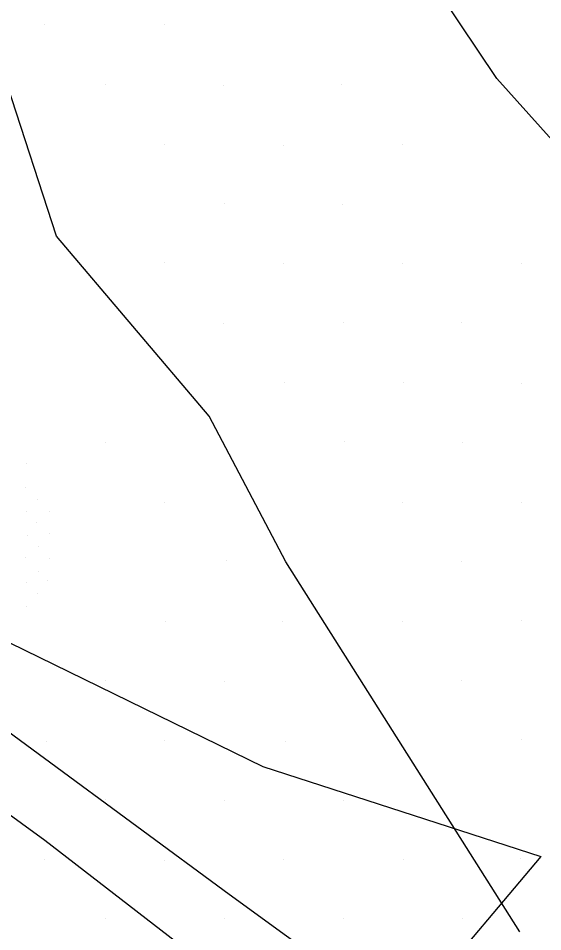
# Model space of a CAD drawing. Extents: x 1602514 to 1609837, y 863887 to 871157.
# Drawn here: x 1606580.5 to 1606674, y 865648.6 to 865811.2 of the extents above; entities that cross this region are included whole.
import ezdxf

# ---------------------------------------------------------------- set-up
doc = ezdxf.new("R2010")
doc.units = 0
for name, color, linetype in [('Survey-Entrances', 7, 'Continuous'), ('Survey-Ridge Lines', 7, 'Continuous'), ('Survey-Spot dirt', 7, 'Continuous'), ('Survey-Vegetation trees', 7, 'Continuous')]:
    doc.layers.add(name, color=color, linetype=linetype)

msp = doc.modelspace()

# ---------------------------------------------------------------- linework, layer by layer
at = {"layer": 'Survey-Entrances'}
for points in [[(1605980.44, 866121.09), (1606019.19, 866074.99), (1606085.73, 866003.01), (1606144.44, 865944.55), (1606164.35, 865927.19), (1606213.4, 865894.19), (1606253.63, 865868.44), (1606340.93, 865816.94), (1606394.59, 865787.87), (1606454.14, 865751.62), (1606496.71, 865723.41), (1606531.8, 865703.74), (1606585.26, 865664.88), (1606641.47, 865621.48)], [(1605980.44, 866121.09), (1606019.19, 866074.99), (1606085.73, 866003.01), (1606144.44, 865944.55), (1606164.35, 865927.19), (1606213.4, 865894.19), (1606253.63, 865868.44), (1606340.93, 865816.94), (1606394.59, 865787.87), (1606454.14, 865751.62), (1606496.71, 865723.41), (1606531.8, 865703.74), (1606585.26, 865664.88), (1606641.47, 865621.48)], [(1606392.71, 865802.22), (1606466.05, 865757.66), (1606514.96, 865727.36), (1606568.7, 865691.56), (1606618.1, 865655.29), (1606648.73, 865633.02)], [(1606392.71, 865802.22), (1606466.05, 865757.66), (1606514.96, 865727.36), (1606568.7, 865691.56), (1606618.1, 865655.29), (1606648.73, 865633.02)]]:
    msp.add_lwpolyline(points, dxfattribs=at)
at = {"layer": 'Survey-Ridge Lines'}
for points in [[(1606669.86, 865648.6), (1606628.19, 865714.45), (1606614.52, 865740.34), (1606587.34, 865772.38), (1606569.81, 865826.07), (1606560.78, 865850.07), (1606534.86, 865869.81)], [(1606669.86, 865648.6), (1606628.19, 865714.45), (1606614.52, 865740.34), (1606587.34, 865772.38), (1606569.81, 865826.07), (1606560.78, 865850.07), (1606534.86, 865869.81)], [(1606709.32, 865733.12), (1606694.27, 865768.72), (1606665.8, 865800.41), (1606646.05, 865829.86)], [(1606709.32, 865733.12), (1606694.27, 865768.72), (1606665.8, 865800.41), (1606646.05, 865829.86)]]:
    msp.add_lwpolyline(points, dxfattribs=at)
at = {"layer": 'Survey-Spot dirt'}
for p, q in [((1606585.25, 865810.09), (1606585.25, 865810.09)), ((1606585.25, 865810.09), (1606585.25, 865810.09)), ((1606606.63, 865810.03), (1606606.63, 865810.03)), ((1606606.63, 865810.03), (1606606.63, 865810.03)), ((1606596.11, 865799.38), (1606596.11, 865799.38)), ((1606596.11, 865799.38), (1606596.11, 865799.38)), ((1606617.06, 865799.26), (1606617.06, 865799.26)), ((1606617.06, 865799.26), (1606617.06, 865799.26)), ((1606638.12, 865799.34), (1606638.12, 865799.34)), ((1606638.12, 865799.34), (1606638.12, 865799.34)), ((1606606.57, 865788.69), (1606606.57, 865788.69)), ((1606606.57, 865788.69), (1606606.57, 865788.69)), ((1606627.72, 865788.58), (1606627.72, 865788.58)), ((1606627.72, 865788.58), (1606627.72, 865788.58)), ((1606649.05, 865788.66), (1606649.05, 865788.66)), ((1606649.05, 865788.66), (1606649.05, 865788.66)), ((1606617.2, 865778.11), (1606617.2, 865778.11)), ((1606617.2, 865778.11), (1606617.2, 865778.11)), ((1606638.21, 865778.08), (1606638.21, 865778.08)), ((1606638.21, 865778.08), (1606638.21, 865778.08)), ((1606606.55, 865767.69), (1606606.55, 865767.69)), ((1606606.55, 865767.69), (1606606.55, 865767.69)), ((1606627.84, 865767.49), (1606627.84, 865767.49)), ((1606627.84, 865767.49), (1606627.84, 865767.49)), ((1606648.91, 865767.54), (1606648.91, 865767.54)), ((1606648.91, 865767.54), (1606648.91, 865767.54)), ((1606670.11, 865767.53), (1606670.11, 865767.53)), ((1606670.11, 865767.53), (1606670.11, 865767.53)), ((1606638.41, 865756.96), (1606638.41, 865756.96)), ((1606638.41, 865756.96), (1606638.41, 865756.96)), ((1606659.42, 865757.01), (1606659.42, 865757.01)), ((1606659.42, 865757.01), (1606659.42, 865757.01)), ((1606617.12, 865756.82), (1606617.12, 865756.82)), ((1606617.12, 865756.82), (1606617.12, 865756.82)), ((1606627.87, 865746.29), (1606627.87, 865746.29)), ((1606627.87, 865746.29), (1606627.87, 865746.29)), ((1606649.21, 865746.28), (1606649.21, 865746.28)), ((1606649.21, 865746.28), (1606649.21, 865746.28)), ((1606670.12, 865746.24), (1606670.12, 865746.24)), ((1606670.12, 865746.24), (1606670.12, 865746.24)), ((1606638.59, 865735.83), (1606638.59, 865735.83)), ((1606638.59, 865735.83), (1606638.59, 865735.83)), ((1606596.08, 865735.7), (1606596.08, 865735.7)), ((1606596.08, 865735.7), (1606596.08, 865735.7)), ((1606659.74, 865735.62), (1606659.74, 865735.62)), ((1606659.74, 865735.62), (1606659.74, 865735.62)), ((1606582, 865731.97), (1606582, 865731.97)), ((1606582, 865731.97), (1606582, 865731.97)), ((1606581.89, 865727.65), (1606581.89, 865727.65)), ((1606581.89, 865727.65), (1606581.89, 865727.65)), ((1606584.01, 865725.58), (1606584.01, 865725.58)), ((1606584.01, 865725.58), (1606584.01, 865725.58)), ((1606606.62, 865725.07), (1606606.62, 865725.07)), ((1606606.62, 865725.07), (1606606.62, 865725.07)), ((1606648.94, 865725.04), (1606648.94, 865725.04)), ((1606648.94, 865725.04), (1606648.94, 865725.04)), ((1606670.17, 865725.03), (1606670.17, 865725.03)), ((1606670.17, 865725.03), (1606670.17, 865725.03)), ((1606582.02, 865723.38), (1606582.02, 865723.38)), ((1606582.02, 865723.38), (1606582.02, 865723.38)), ((1606586.17, 865723.47), (1606586.17, 865723.47)), ((1606586.17, 865723.47), (1606586.17, 865723.47)), ((1606583.83, 865721.4), (1606583.83, 865721.4)), ((1606583.83, 865721.4), (1606583.83, 865721.4)), ((1606582.18, 865719.13), (1606582.18, 865719.13)), ((1606582.18, 865719.13), (1606582.18, 865719.13)), ((1606586.12, 865719.4), (1606586.12, 865719.4)), ((1606586.12, 865719.4), (1606586.12, 865719.4)), ((1606584.05, 865717.19), (1606584.05, 865717.19)), ((1606584.05, 865717.19), (1606584.05, 865717.19)), ((1606581.76, 865715.18), (1606581.76, 865715.18)), ((1606581.76, 865715.18), (1606581.76, 865715.18)), ((1606586.16, 865715.09), (1606586.16, 865715.09)), ((1606586.16, 865715.09), (1606586.16, 865715.09)), ((1606617.63, 865714.69), (1606617.63, 865714.69)), ((1606617.63, 865714.69), (1606617.63, 865714.69)), ((1606659.5, 865714.45), (1606659.5, 865714.45)), ((1606659.5, 865714.45), (1606659.5, 865714.45)), ((1606584.13, 865712.78), (1606584.13, 865712.78)), ((1606584.13, 865712.78), (1606584.13, 865712.78)), ((1606581.98, 865710.73), (1606581.98, 865710.73)), ((1606581.98, 865710.73), (1606581.98, 865710.73)), ((1606585.81, 865711.03), (1606585.81, 865711.03)), ((1606585.81, 865711.03), (1606585.81, 865711.03)), ((1606583.92, 865708.72), (1606583.92, 865708.72)), ((1606583.92, 865708.72), (1606583.92, 865708.72)), ((1606581.95, 865706.42), (1606581.95, 865706.42)), ((1606581.95, 865706.42), (1606581.95, 865706.42)), ((1606606.67, 865703.87), (1606606.67, 865703.87)), ((1606606.67, 865703.87), (1606606.67, 865703.87)), ((1606627.67, 865703.74), (1606627.67, 865703.74)), ((1606627.67, 865703.74), (1606627.67, 865703.74)), ((1606648.99, 865703.87), (1606648.99, 865703.87)), ((1606648.99, 865703.87), (1606648.99, 865703.87)), ((1606670.16, 865703.9), (1606670.16, 865703.9)), ((1606670.16, 865703.9), (1606670.16, 865703.9)), ((1606595.97, 865693.29), (1606595.97, 865693.29)), ((1606595.97, 865693.29), (1606595.97, 865693.29)), ((1606617.27, 865693.11), (1606617.27, 865693.11)), ((1606617.27, 865693.11), (1606617.27, 865693.11)), ((1606659.56, 865693.35), (1606659.56, 865693.35)), ((1606659.56, 865693.35), (1606659.56, 865693.35)), ((1606585.52, 865682.5), (1606585.52, 865682.5)), ((1606585.52, 865682.5), (1606585.52, 865682.5)), ((1606606.57, 865682.68), (1606606.57, 865682.68)), ((1606606.57, 865682.68), (1606606.57, 865682.68)), ((1606628.08, 865682.37), (1606628.08, 865682.37)), ((1606628.08, 865682.37), (1606628.08, 865682.37)), ((1606670.15, 865682.75), (1606670.15, 865682.75)), ((1606670.15, 865682.75), (1606670.15, 865682.75)), ((1606596.06, 865672.05), (1606596.06, 865672.05)), ((1606596.06, 865672.05), (1606596.06, 865672.05)), ((1606617.19, 865672.03), (1606617.19, 865672.03)), ((1606617.19, 865672.03), (1606617.19, 865672.03)), ((1606638.54, 865671.98), (1606638.54, 865671.98)), ((1606638.54, 865671.98), (1606638.54, 865671.98)), ((1606585.27, 865661.5), (1606585.27, 865661.5)), ((1606585.27, 865661.5), (1606585.27, 865661.5)), ((1606606.61, 865661.3), (1606606.61, 865661.3)), ((1606606.61, 865661.3), (1606606.61, 865661.3)), ((1606627.73, 865661.44), (1606627.73, 865661.44)), ((1606627.73, 865661.44), (1606627.73, 865661.44)), ((1606649.08, 865661.41), (1606649.08, 865661.41)), ((1606649.08, 865661.41), (1606649.08, 865661.41)), ((1606670.07, 865661.57), (1606670.07, 865661.57)), ((1606670.07, 865661.57), (1606670.07, 865661.57)), ((1606596.02, 865650.93), (1606596.02, 865650.93)), ((1606596.02, 865650.93), (1606596.02, 865650.93)), ((1606617.22, 865650.95), (1606617.22, 865650.95)), ((1606617.22, 865650.95), (1606617.22, 865650.95)), ((1606638.39, 865650.89), (1606638.39, 865650.89)), ((1606638.39, 865650.89), (1606638.39, 865650.89)), ((1606659.6, 865650.99), (1606659.6, 865650.99)), ((1606659.6, 865650.99), (1606659.6, 865650.99))]:
    msp.add_line(p, q, dxfattribs=at)
at = {"layer": 'Survey-Vegetation trees'}
msp.add_lwpolyline([(1605868.24, 866270.35), (1605917, 866264.25), (1606013.01, 866150.65), (1606159.29, 865970.73), (1606288.82, 865873.91), (1606519.68, 865754.98), (1606525.78, 865726.01), (1606624.06, 865677.98), (1606673.59, 865661.97), (1606653.02, 865637.57), (1606750.54, 865552.19), (1606932.64, 865405.81), (1606897.48, 865634.77), (1606852.53, 866057.89), (1606634.62, 866157.76), (1606377.05, 866304.34), (1606183.52, 866423.27), (1605933.61, 866558.21), (1605731.71, 866735.08)], dxfattribs=at)
msp.add_lwpolyline([(1605868.24, 866270.35), (1605917, 866264.25), (1606013.01, 866150.65), (1606159.29, 865970.73), (1606288.82, 865873.91), (1606519.68, 865754.98), (1606525.78, 865726.01), (1606624.06, 865677.98), (1606673.59, 865661.97), (1606653.02, 865637.57), (1606750.54, 865552.19), (1606932.64, 865405.81), (1606897.48, 865634.77), (1606852.53, 866057.89), (1606634.62, 866157.76), (1606377.05, 866304.34), (1606183.52, 866423.27), (1605933.61, 866558.21), (1605731.71, 866735.08)], dxfattribs=at)

doc.saveas('drawing.dxf')
